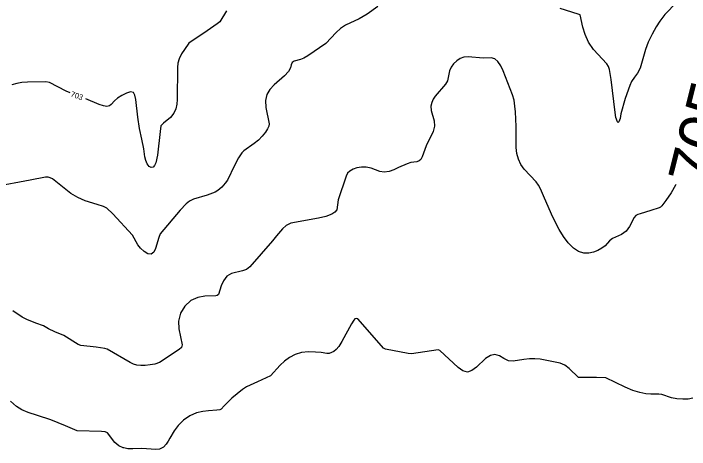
# Model space of a CAD drawing. Extents: x -291892836 to 2945206, y -477993085 to 1832792.
# Drawn here: x 1849014 to 1849499.5, y 544687.9 to 545001.4 of the extents above; entities that cross this region are included whole.
import ezdxf

# ---------------------------------------------------------------- set-up
doc = ezdxf.new("R2010")
doc.units = 0
for name, color, linetype in [('DT_X_Contour_Minor', 7, 'Continuous'), ('DT_X_Terrain_Ground_Line', 7, 'Continuous'), ('Level 19', 7, 'Continuous')]:
    doc.layers.add(name, color=color, linetype=linetype)

msp = doc.modelspace()

# ---------------------------------------------------------------- linework, layer by layer
at = {"layer": 'DT_X_Contour_Minor'}
for points in [[(1849499.34, 545018.78), (1849481.73, 545000.61), (1849478.22, 544995.9), (1849475.66, 544991.81), (1849472.64, 544986.48), (1849469.87, 544980.78), (1849467.91, 544975.49), (1849464.08, 544961.97), (1849462.21, 544958.45), (1849460.09, 544955.52), (1849457.93, 544952.54), (1849456.62, 544949.67), (1849453.43, 544940.21), (1849450.31, 544929.29), (1849449.74, 544925.88), (1849448.74, 544923.53), (1849448.18, 544923.05), (1849447.71, 544923.42), (1849446.73, 544926.5), (1849446.04, 544930.21), (1849443.27, 544953.97), (1849442.18, 544961.02), (1849441.44, 544963.29), (1849440.16, 544965.27), (1849430.64, 544975.6), (1849427.08, 544980.76), (1849424.55, 544986.32), (1849422.97, 544991.58), (1849420.98, 545000.39), (1849419.48, 545001.01), (1849406.57, 545004.87)], [(1849275.66, 545006.36), (1849268.12, 545000.99), (1849262.21, 544997.66), (1849252.43, 544992.91), (1849248.97, 544990.59), (1849245.84, 544987.76), (1849238.31, 544979.83), (1849225.34, 544970.84), (1849222.64, 544969.34), (1849220.08, 544968.29), (1849215.55, 544967.08), (1849214.13, 544966.15), (1849213.48, 544964.52), (1849212.91, 544962.28), (1849211.51, 544959.59), (1849208.68, 544956.62), (1849201.22, 544950.15), (1849198.16, 544946.75), (1849196.08, 544943.03), (1849195.12, 544938.72), (1849195.31, 544933.74), (1849197.54, 544922.11), (1849197.36, 544920.36), (1849196.5, 544918.58), (1849194.93, 544916.08), (1849192.72, 544913.14), (1849190.01, 544910.27), (1849186.94, 544907.87), (1849179.35, 544902.73), (1849177.97, 544901.21), (1849175.62, 544897.53), (1849172.8, 544892.09), (1849167.66, 544881.61)], [(1849167.05, 545003.36), (1849162.1, 544995.5), (1849160.37, 544994.05), (1849153.01, 544988.94), (1849139.92, 544980.17), (1849136.76, 544975.55), (1849134.77, 544972.28), (1849133.08, 544968.85)], [(1849133.08, 544968.85), (1849132.15, 544965.66), (1849131.83, 544962.59), (1849131.67, 544939.52), (1849131.35, 544936.28), (1849130.62, 544932.93), (1849129.14, 544929.67), (1849126.76, 544926.7), (1849121.76, 544922.43), (1849119.79, 544920.65), (1849119.32, 544916.51), (1849117.38, 544899.5), (1849116.14, 544894.1), (1849115.29, 544892.13), (1849114.23, 544890.84), (1849112.95, 544890.56), (1849111.49, 544891.49), (1849110.06, 544893.34), (1849108.97, 544895.7), (1849108.39, 544898.26), (1849107.69, 544904.04), (1849106.08, 544911.01), (1849104.43, 544918.59), (1849103.34, 544926.79), (1849101.92, 544939.6), (1849101.26, 544942.61), (1849100.14, 544944.48), (1849098.16, 544945.04), (1849095.16, 544944.22), (1849091.74, 544942.49), (1849088.71, 544940.46), (1849086.66, 544938.62), (1849084.21, 544935.86), (1849082.9, 544934.96), (1849081.12, 544934.58), (1849078.68, 544934.91), (1849075.48, 544936.06), (1849065.96, 544940.06)], [(1849489.63, 544878.52), (1849489.38, 544878.06), (1849486.43, 544872.48), (1849482.63, 544866.93), (1849479.72, 544863.19), (1849478.75, 544862.27), (1849477.63, 544861.64), (1849471.73, 544859.72), (1849464.21, 544857.34), (1849462.45, 544856.94), (1849461.06, 544856.28), (1849459.78, 544854.69), (1849456.51, 544848.21), (1849453.99, 544844.92), (1849450.7, 544842.59), (1849444.14, 544839.55), (1849442.06, 544837.92), (1849438.86, 544834.29), (1849436.59, 544832.56), (1849433.75, 544831.04), (1849430.54, 544829.84), (1849427.12, 544829.11), (1849423.56, 544829.14), (1849419.89, 544830.27), (1849416.16, 544832.75), (1849412.49, 544836.4), (1849409.01, 544840.96), (1849405.88, 544846.08), (1849401.33, 544855.02), (1849395.4, 544868.68), (1849392.58, 544875.29), (1849391.19, 544877.89), (1849389.33, 544880.42), (1849380.84, 544889.39), (1849378.42, 544892.84), (1849376.61, 544896.58), (1849375.44, 544900.68), (1849374.92, 544905.15), (1849374.96, 544913.35), (1849375.11, 544920.05), (1849374.53, 544930.6), (1849374.17, 544934.88), (1849373.49, 544939.12), (1849372.42, 544942.9), (1849365.65, 544960.13), (1849363.93, 544963.71), (1849361.92, 544966.81), (1849359.68, 544968.87), (1849357.19, 544969.53), (1849351.29, 544969.17), (1849340.66, 544970.34), (1849337.54, 544969.97), (1849334.78, 544968.91), (1849332.32, 544967.26), (1849330.13, 544965.13), (1849328.35, 544962.69), (1849327.18, 544960.14), (1849325.79, 544952.93), (1849324.39, 544950.68), (1849316.89, 544942.04), (1849315.51, 544939.79), (1849314.41, 544937.39), (1849313.81, 544934.71), (1849313.97, 544931.63), (1849316.07, 544924.2), (1849316.45, 544920.29), (1849315.48, 544916.52), (1849310.3, 544906.28), (1849307.57, 544898.3), (1849306.54, 544896.52), (1849305.26, 544895.35), (1849303.66, 544894.81), (1849299.43, 544894.21), (1849296.77, 544893.39), (1849290.57, 544890.64), (1849287.16, 544889.05), (1849283.71, 544887.78), (1849280.35, 544887.3), (1849277.16, 544887.87), (1849270.81, 544890.2), (1849267.38, 544890.79), (1849263.93, 544890.8), (1849260.7, 544890.31), (1849257.9, 544889.42), (1849255.64, 544888.14), (1849253.96, 544886.5), (1849252.87, 544884.49), (1849247.29, 544867.32), (1849246.29, 544860.26), (1849244.82, 544858.62), (1849242.7, 544857.23), (1849238.22, 544855.36), (1849232.98, 544854.22), (1849213.09, 544850.6), (1849209.92, 544849.08), (1849207.15, 544846.69)], [(1849054.75, 544944.37), (1849051.92, 544945.61), (1849039.9, 544951.74), (1849037.23, 544952.17), (1849023.96, 544952.13), (1849020.12, 544951.84), (1849016.34, 544951.12), (1849012.73, 544950)], [(1849167.66, 544881.61), (1849166.15, 544879.32), (1849163.54, 544876.51), (1849160.82, 544874.16), (1849158.85, 544873.01), (1849153.1, 544870.82), (1849143.39, 544867.86), (1849140.54, 544866.48), (1849138.02, 544864.63), (1849133.61, 544859.99), (1849119.36, 544843.06), (1849118.38, 544840.3), (1849116.01, 544832.55), (1849114.7, 544829.9), (1849112.86, 544828.39), (1849110.43, 544828.62), (1849107.75, 544830.21), (1849105.27, 544832.57), (1849103.35, 544835.15), (1849099.4, 544841.97), (1849085.46, 544857.26), (1849081.12, 544861.34), (1849078.63, 544862.72), (1849074.15, 544864.15), (1849065.41, 544866.74), (1849060.27, 544869.01), (1849055.27, 544872.09), (1849046.93, 544878.62), (1849041.95, 544882.48), (1849040.3, 544883.36), (1849038.81, 544883.71), (1849036.98, 544883.62), (1849026.1, 544881.56), (1849000.18, 544876.68)], [(1849207.15, 544846.69), (1849202.99, 544841.43), (1849200.11, 544837.87), (1849183.81, 544819.27), (1849181.28, 544817.4), (1849178.4, 544816.27), (1849170.7, 544814.39), (1849167.19, 544812.43), (1849164.77, 544809.21), (1849163.28, 544805.49), (1849161.36, 544799.41), (1849160.32, 544798.57), (1849159.33, 544798.37), (1849151.48, 544798.09), (1849146.43, 544797.2), (1849141.36, 544795), (1849137.1, 544791.09), (1849134.06, 544785.94), (1849132.56, 544780.28), (1849132.7, 544774.75), (1849135.14, 544763.12), (1849134.56, 544761.28), (1849133.09, 544759.81), (1849118.78, 544750.44), (1849115.61, 544749.39), (1849112.06, 544748.69), (1849108.55, 544748.33), (1849105.44, 544748.32), (1849102.7, 544748.67), (1849100.2, 544749.4), (1849097.82, 544750.52), (1849081.19, 544760.03), (1849079.62, 544760.61), (1849073.39, 544761.43), (1849062.28, 544762.75), (1849060.52, 544763.38), (1849050.25, 544769.8), (1849043.81, 544772.62), (1849039.23, 544774.78), (1849035.6, 544776.82), (1849030.17, 544778.87), (1849023.7, 544781.33), (1849020.32, 544783.09), (1849013.47, 544787.62)], [(1849502.02, 544724.73), (1849498.68, 544724.11), (1849494.64, 544724.04), (1849490.4, 544724.45), (1849486.61, 544725.19), (1849479.6, 544727.57), (1849477.4, 544727.77), (1849471.78, 544727.74), (1849468.14, 544728.01), (1849463.86, 544728.8), (1849458.87, 544730.36), (1849453.3, 544732.76), (1849439.36, 544739.51), (1849432.67, 544739.6), (1849419.72, 544739.65), (1849413.03, 544746.28), (1849409.89, 544748.52), (1849406.65, 544749.95), (1849400.55, 544751.32), (1849392.19, 544752.94), (1849388.54, 544753.18), (1849384.51, 544753.12), (1849380.43, 544752.68), (1849372.95, 544751.34), (1849369.53, 544751.69), (1849366.26, 544753.31), (1849363.05, 544755.27), (1849359.81, 544756.33), (1849356.49, 544755.54), (1849353.11, 544753.29), (1849346.44, 544747.15), (1849343.2, 544744.7), (1849339.97, 544743.64), (1849336.73, 544744.49), (1849333.47, 544746.79), (1849320.27, 544759.23), (1849318.9, 544759.49), (1849299.75, 544756.72), (1849297.46, 544756.9), (1849281.12, 544760.06), (1849279.86, 544760.75), (1849276.54, 544764.38), (1849261.26, 544781.82), (1849260.2, 544782.18), (1849259.28, 544781.85), (1849258.44, 544780.96), (1849256.74, 544778.19), (1849249.84, 544765.56), (1849247.61, 544762.09), (1849245.69, 544759.81), (1849244.1, 544758.51), (1849240.82, 544756.89), (1849239.07, 544756.86), (1849235, 544757.57), (1849230.96, 544757.98), (1849226, 544758.11), (1849220.9, 544757.62), (1849216.26, 544756.27), (1849212.18, 544754.17), (1849208.61, 544751.48), (1849205.53, 544748.47), (1849198.71, 544740.99), (1849189.28, 544736.67), (1849181.3, 544733.09), (1849178.4, 544731.16), (1849170.71, 544724.74), (1849165.29, 544719.27), (1849163.27, 544716.94), (1849162.31, 544716.47), (1849159.94, 544716.16), (1849154.02, 544715.76), (1849150.11, 544715.29), (1849145.44, 544714.25), (1849140.59, 544712.21)], [(1849093.22, 544689.03), (1849092.81, 544689.11), (1849089.61, 544690.61), (1849086.83, 544693.05), (1849081.43, 544699.89), (1849079.82, 544700.64), (1849077.11, 544700.9), (1849059.81, 544701.33), (1849051.32, 544704.89), (1849040.75, 544709.19), (1849031.29, 544712.31), (1849024.6, 544714.44), (1849020.11, 544716.41), (1849016.13, 544718.91), (1849011.88, 544722.57)], [(1849140.59, 544712.21), (1849136.08, 544708.97), (1849132.24, 544705.11), (1849129.32, 544701.42), (1849126.23, 544696.11), (1849125.1, 544693.91), (1849123.62, 544691.66), (1849121.65, 544689.64), (1849118.97, 544688.29)], [(1849118.98, 544688.29), (1849116.15, 544687.95), (1849106.18, 544688.58), (1849099.68, 544688.32), (1849096.24, 544688.45), (1849093.22, 544689.03)]]:
    msp.add_lwpolyline(points, dxfattribs=at)

# ---------------------------------------------------------------- texts
at = {"layer": 'DT_X_Terrain_Ground_Line'}
for s, p in [('24336GB04.PRF', (1846112.16, 544943.17)), ('ROT=43.3446', (1847031.35, 544779.43))]:
    msp.add_text(s, height=500, rotation=43.3446, dxfattribs=at).set_placement(p)
at = {"layer": 'Level 19'}
for s, height, rotation, p in [('705', 33, 75.8883, (1849515.81, 544875.48)), ('703', 4, 341.2709, (1849054.7, 544941.82))]:
    msp.add_text(s, height=height, rotation=rotation, dxfattribs=at).set_placement(p)

doc.saveas('drawing.dxf')
